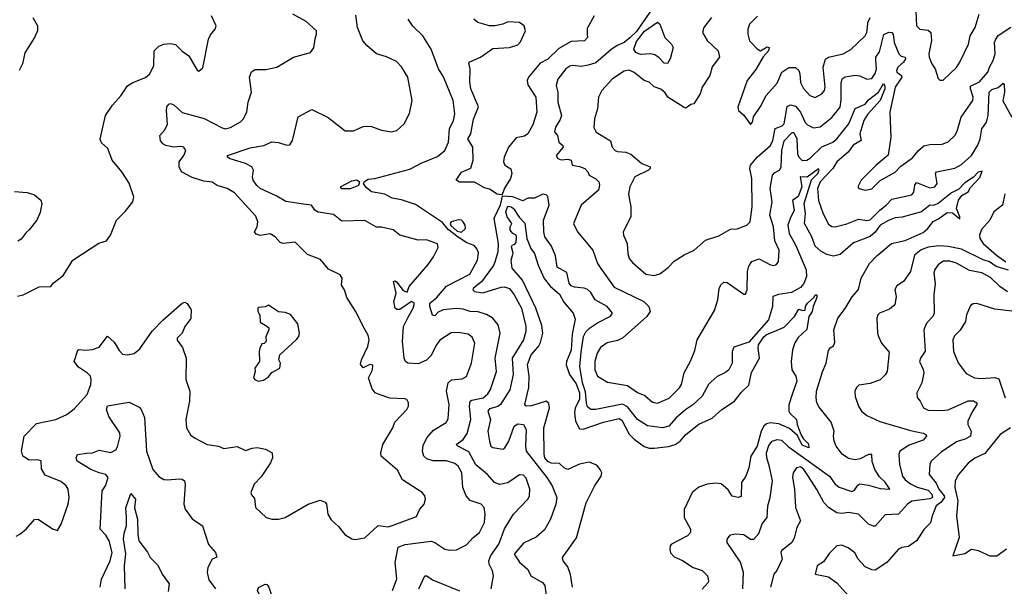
# Model space of a CAD drawing. Extents: x 1552033 to 1694788, y 811965 to 917215.
# Tile 493 of 632: x 1654317 to 1660242, y 870071 to 873482. Entities that reach past the tile are written whole.
import ezdxf

# ---------------------------------------------------------------- set-up
doc = ezdxf.new("R2010")
doc.units = 0

msp = doc.modelspace()

# ---------------------------------------------------------------- linework, layer by layer
at = {"layer": '0CON20XD'}
for points in [[(1658128.1, 873551.9), (1658029.3, 873410.7), (1657988.6, 873371.4), (1657955.6, 873344.4), (1657913.5, 873326.5), (1657875, 873299.5), (1657785, 873222.5), (1657738.5, 873208.5), (1657695, 873200), (1657645, 873205.5), (1657628.3, 873201.7), (1657604.4, 873185), (1657556.2, 873123.8), (1657545.6, 873085), (1657555.4, 873045.4), (1657556, 872985), (1657577.5, 872905), (1657569.7, 872880.3), (1657542.2, 872835), (1657536, 872806), (1657554, 872784), (1657562.5, 872745), (1657585.6, 872725), (1657588.1, 872715), (1657545.7, 872665), (1657555, 872646), (1657575, 872638.8), (1657615, 872641.2), (1657635.6, 872635.6), (1657641.2, 872605), (1657685, 872598.5), (1657718.8, 872585), (1657735.8, 872565.8), (1657743.8, 872545), (1657785, 872524.4), (1657802.2, 872505), (1657805.4, 872484.6), (1657799.4, 872455), (1657695.4, 872364.6), (1657650.8, 872255), (1657674.3, 872205), (1657766.9, 872095), (1657794.1, 872014.1), (1657815, 871983.1), (1657895, 871871.5), (1658073.1, 871785), (1658102.5, 871755), (1658110.8, 871725), (1658090.8, 871695), (1657944.6, 871565.4), (1657915, 871550), (1657853, 871537), (1657811.8, 871508.2), (1657792.3, 871475), (1657778.9, 871425), (1657779.2, 871375), (1657795, 871336.9), (1657855, 871299.2), (1657975, 871279.2), (1658035, 871238.5), (1658079.1, 871219.1), (1658125, 871178.9), (1658155, 871172.7), (1658226.3, 871203.6), (1658287.8, 871265), (1658300, 871285), (1658316.5, 871355), (1658354.1, 871425.9), (1658380.5, 871489.5), (1658394.6, 871555), (1658498.3, 871731.7), (1658518.5, 871795), (1658525.8, 871864.2), (1658536.7, 871885), (1658555, 871901.2), (1658575, 871900), (1658675, 871828.8), (1658685, 871828.8), (1658695.4, 871854.6), (1658697.1, 871965), (1658705, 871998.8), (1658723.1, 872026.9), (1658767.3, 872042.7), (1658835, 872006.7), (1658855, 872001.9), (1658871.7, 872008.3), (1658883, 872027), (1658886.9, 872095), (1658860.9, 872150.9), (1658852.6, 872235), (1658831.1, 872305), (1658845.3, 872384.7), (1658832.6, 872465), (1658847.6, 872545), (1658859.3, 872560.7), (1658891.2, 872578.8), (1658898.9, 872595), (1658904.5, 872695), (1658917.5, 872752.5), (1658965, 872803.1), (1658975, 872802.2), (1658994.1, 872765), (1658998.8, 872675), (1659005, 872653.1), (1659025, 872633.6), (1659055, 872636.2), (1659075, 872648.5), (1659144, 872716), (1659210.8, 872745), (1659234.2, 872765), (1659305.9, 872855), (1659345, 872946.5), (1659405, 872972.4), (1659425, 872998.4), (1659484.6, 873045.4), (1659515, 873097.1), (1659523.7, 873083.7), (1659524, 873065), (1659495.1, 872995), (1659418.8, 872911.2), (1659398.1, 872875), (1659372.6, 872795), (1659380.9, 872755), (1659332.9, 872727.1), (1659302, 872685), (1659277.1, 872662.9), (1659235.3, 872625), (1659209.7, 872585), (1659134.4, 872505), (1659117.7, 872465), (1659123.4, 872393.4), (1659152.3, 872312.3), (1659185, 872250.8), (1659205, 872235.8), (1659225, 872234), (1659295, 872252.7), (1659365, 872281.8), (1659415, 872273.3), (1659435, 872277.5), (1659494, 872336), (1659532.5, 872365), (1659565, 872401.6), (1659685, 872427.8), (1659697.4, 872442.6), (1659703.8, 872486.2), (1659715, 872502.2), (1659795, 872469.2), (1659824.7, 872475.3), (1659839.3, 872495), (1659829.2, 872555), (1659834.8, 872565.2), (1659945, 872588.2), (1659985, 872610), (1660045.4, 872665), (1660082.8, 872727.2), (1660097.5, 872765), (1660106.4, 872825), (1660134.6, 872865), (1660146.1, 872903.9), (1660151.2, 873045), (1660168.3, 873061.7), (1660206, 873074), (1660235, 873098.9), (1660240.7, 873090.7), (1660243.9, 873045), (1660233.7, 872993.7), (1660287.9, 872895)], [(1659708.7, 873575), (1659715, 873443.8), (1659733.8, 873423.8), (1659785, 873417.9), (1659800.4, 873405), (1659805.3, 873355.3), (1659788.5, 873275), (1659791.1, 873255), (1659805.5, 873215.5), (1659825.8, 873185), (1659845, 873127.5), (1659855, 873117.5), (1659875, 873117.5), (1659955, 873194.3), (1659975.5, 873225), (1660026.5, 873335), (1660036.4, 873385), (1660067.3, 873435), (1660092.2, 873515)], [(1654295, 870372.5), (1654318, 870385), (1654355, 870414.2), (1654405.9, 870474.1), (1654427.5, 870475), (1654515, 870416.2), (1654545, 870407.5), (1654565.8, 870444.2), (1654608.6, 870565), (1654614.3, 870605), (1654609.2, 870655), (1654596.2, 870675), (1654565, 870702.5), (1654470.8, 870740.8), (1654448.7, 870778.7), (1654445.6, 870825.6), (1654421.9, 870831.9), (1654375, 870829.4), (1654336, 870855), (1654326.9, 870886.9), (1654344.4, 870975), (1654418.8, 871051.2), (1654535, 871074.2), (1654601.2, 871105), (1654645, 871140), (1654722.9, 871225), (1654745.8, 871285.8), (1654748.1, 871315), (1654742.5, 871335), (1654725, 871354), (1654670.6, 871390.6), (1654644, 871425), (1654667.3, 871492.7), (1654675, 871497.1), (1654712.9, 871492.9), (1654755, 871495.7), (1654795, 871511.4), (1654845, 871576.7), (1654885, 871541.2), (1654915, 871490), (1654935, 871468.8), (1654965, 871464), (1655005, 871472.5), (1655039.4, 871500.6), (1655115, 871605.8), (1655180, 871675), (1655295, 871776.2), (1655310.7, 871780.7), (1655325, 871773.3), (1655348.1, 871735), (1655347, 871683), (1655310, 871635), (1655294, 871595), (1655263.8, 871565), (1655265, 871552.5), (1655297.7, 871507.7), (1655318, 871445), (1655316.1, 871316.1), (1655341.2, 871245), (1655338.5, 871185), (1655317.7, 871075), (1655321.1, 871025), (1655345, 870983.3), (1655370, 870965), (1655445, 870924.3), (1655514.1, 870914.1), (1655545, 870900), (1655625, 870913.3), (1655675, 870888.6), (1655717, 870903), (1655745.6, 870905.6), (1655795.7, 870895.7), (1655836.2, 870875), (1655839.4, 870845), (1655826.4, 870815), (1655769.5, 870730.5), (1655727.5, 870685), (1655708.8, 870635), (1655711.7, 870621.7), (1655729.5, 870599.5), (1655735.9, 870545.9), (1655800, 870485), (1655835.7, 870474.3), (1655875, 870474.3), (1655915, 870484.3), (1656053.6, 870566.4), (1656125, 870590), (1656155, 870578), (1656164, 870565), (1656172, 870505), (1656192.1, 870472.1), (1656235, 870431.2), (1656273.3, 870383.3), (1656315, 870357.5), (1656335, 870353.1), (1656395, 870361.9), (1656475, 870436.9), (1656535, 870430), (1656565, 870439.5), (1656705, 870492.2), (1656725, 870536.2), (1656751.9, 870565), (1656759.2, 870595), (1656754.2, 870615), (1656739.2, 870635), (1656621.2, 870711.2), (1656590.2, 870770.2), (1656492.5, 870855), (1656490.6, 870875), (1656503.1, 870925), (1656562.9, 871025), (1656575, 871058.8), (1656646, 871135), (1656656.7, 871155), (1656656.7, 871175), (1656646.7, 871195), (1656635, 871200), (1656545, 871202.9), (1656480, 871225), (1656456.6, 871236.6), (1656438.8, 871258.8), (1656416.9, 871325), (1656441.1, 871375), (1656442.7, 871402.7), (1656424.7, 871405.3), (1656385, 871386.2), (1656367.7, 871407.7), (1656373.5, 871435), (1656412, 871515), (1656420.8, 871555), (1656413.3, 871583.3), (1656390.5, 871625), (1656337.6, 871727.6), (1656285, 871810), (1656271.4, 871855), (1656253.9, 871883.9), (1656257.8, 871925), (1656245.5, 871945.5), (1656175, 871980.8), (1656127.9, 872037.9), (1656048.4, 872068.4), (1655975, 872143.1), (1655903.6, 872133.6), (1655885, 872141.4), (1655853.9, 872173.9), (1655825, 872193.3), (1655763.4, 872183.4), (1655739.7, 872189.7), (1655730.8, 872205), (1655745.4, 872234.6), (1655749.5, 872265), (1655738.7, 872298.7), (1655608.8, 872438.8), (1655565, 872465.7), (1655505, 872484.5), (1655475, 872503.1), (1655425, 872509.4), (1655355, 872531.1), (1655290.8, 872565), (1655275.8, 872595), (1655277.1, 872625), (1655305.4, 872664.6), (1655317.1, 872695), (1655305, 872714), (1655285, 872718.5), (1655245, 872713.8), (1655196.2, 872725), (1655178, 872735), (1655164.2, 872755), (1655161.2, 872785), (1655191.1, 872818.9), (1655206.8, 872853.2), (1655199.6, 872935), (1655203.2, 872956.8), (1655215, 872974), (1655225, 872978), (1655245, 872970), (1655295, 872922.5), (1655426.6, 872886.6), (1655535, 872830), (1655555, 872825.5), (1655585, 872832.2), (1655645, 872866), (1655664.4, 872885.6), (1655683, 872927), (1655692.5, 872985), (1655712, 873045), (1655699.4, 873135), (1655711.7, 873168.3), (1655735, 873181.2), (1655797.9, 873182.1), (1655865, 873195.7), (1655965, 873255.8), (1656067.5, 873285), (1656087.3, 873312.7), (1656094.3, 873365.7), (1656104.2, 873395), (1656104, 873415), (1656041.1, 873471.1), (1655961.5, 873515)], [(1654303, 871817), (1654337.5, 871825), (1654435, 871873.8), (1654503.6, 871876.4), (1654517.5, 871895), (1654578.3, 871941.7), (1654636.1, 872033.9), (1654793.9, 872136.1), (1654839.3, 872150.7), (1654863.3, 872185), (1654898.8, 872275), (1654952.7, 872327.3), (1654997.5, 872385), (1655003.3, 872415), (1654975, 872497.5), (1654932.5, 872565), (1654874.4, 872635), (1654847, 872707), (1654809.5, 872739.5), (1654802.2, 872762.2), (1654834, 872905), (1654875, 872967.8), (1654925, 873024.2), (1654965, 873082.9), (1654997.4, 873102.6), (1655075, 873134.3), (1655100.8, 873155), (1655124.5, 873205), (1655126.4, 873295), (1655155, 873321.9), (1655185, 873334.3), (1655225, 873338.8), (1655255, 873332.5), (1655295, 873291.9), (1655334.5, 873264.5), (1655385, 873177.5), (1655395, 873172.5), (1655418.3, 873191.7), (1655454.2, 873365), (1655465, 873390), (1655493.3, 873425), (1655498.8, 873445), (1655471.2, 873505)], [(1654396.2, 873495), (1654424.2, 873444.2), (1654424.2, 873415), (1654405.5, 873374.5), (1654347, 873283), (1654333.8, 873215), (1654314.4, 873175.6)], [(1656555, 872807.5), (1656585.7, 872814.3), (1656631.2, 872855), (1656662.7, 872917.3), (1656679.2, 872995), (1656652.5, 873135), (1656615, 873197.8), (1656585, 873230.4), (1656525, 873257.3), (1656464, 873275), (1656405.6, 873325.6), (1656381.2, 873355), (1656350.8, 873435), (1656339.5, 873509.5)], [(1657154.5, 870055), (1657167.5, 870135), (1657161.5, 870165), (1657141.5, 870205), (1657141.2, 870225), (1657153.3, 870256.7), (1657200, 870325), (1657235, 870416.2), (1657287.8, 870505), (1657374.4, 870595), (1657385, 870614), (1657386.9, 870655), (1657365, 870721.4), (1657349.4, 870739.4), (1657325, 870742.9), (1657255, 870694.3), (1657205.6, 870684.4), (1657175, 870695.6), (1657133.1, 870743.1), (1657062.2, 870802.2), (1657020.1, 870880.1), (1656952.9, 870915), (1656944.5, 870925), (1656985.5, 870955), (1657009, 870991), (1657031.9, 871075), (1657024.7, 871155.3), (1657028.5, 871185), (1657037.7, 871192.3), (1657106.7, 871205), (1657135, 871229.1), (1657149.4, 871255), (1657185.8, 871365), (1657177.5, 871445), (1657208.7, 871595), (1657197.3, 871645), (1657164.4, 871685), (1657126.5, 871706.5), (1657076.1, 871723.9), (1657027.5, 871725), (1656985, 871738.5), (1656945, 871742.3), (1656865, 871735.2), (1656835, 871720.9), (1656815, 871699.1), (1656802.2, 871702.2), (1656784.6, 871755), (1656785, 871775.6), (1656825, 871806.7), (1656885, 871877.6), (1657025, 871950.4), (1657071.6, 872035), (1657077.7, 872077.7), (1657070.5, 872100.5), (1657052.8, 872122.8), (1657007.6, 872137.6), (1656955, 872172.9), (1656895, 872219.6), (1656860.9, 872260.9), (1656699.4, 872369.4), (1656615, 872397.1), (1656557.8, 872407.8), (1656515, 872430.6), (1656435, 872445.4), (1656401.5, 872471.5), (1656386, 872495), (1656391.7, 872508.3), (1656415, 872522.5), (1656455, 872525.7), (1656665, 872582.5), (1656732.4, 872617.6), (1656832.1, 872657.9), (1656876.3, 872693.7), (1656897.3, 872745), (1656903.9, 872825), (1656926.7, 872875), (1656935.4, 872915), (1656925.5, 872995), (1656867.1, 873137.1), (1656837.7, 873185), (1656792.9, 873305), (1656742.5, 873385), (1656682.2, 873442.2), (1656654.5, 873485)], [(1657215, 872426.9), (1657191.2, 872431.2), (1657145, 872462), (1657115, 872469.4), (1657054.3, 872504.3), (1656964.4, 872504.4), (1656943.3, 872515), (1656975, 872563.9), (1657031.9, 872588.1), (1657046.2, 872635), (1657043.2, 872715), (1657014, 872765), (1657032.1, 872795), (1657048, 872882), (1657077.8, 872957.8), (1657032.2, 873065), (1657025.4, 873105), (1657027.7, 873185), (1657020.1, 873219.9), (1657025, 873227.5), (1657089.2, 873255), (1657165, 873308.5), (1657265, 873314.5), (1657315, 873329.6), (1657331.3, 873348.7), (1657360.9, 873415), (1657352.5, 873445), (1657325, 873463.8), (1657255, 873468.1), (1657223.8, 873455), (1657175.6, 873444.4), (1657145, 873444.9), (1657075, 873465.5), (1657050.6, 873485)], [(1657774, 873505), (1657731.2, 873428.8), (1657732.5, 873395), (1657733.3, 873375), (1657715.2, 873354.8), (1657635, 873350), (1657562.1, 873307.9), (1657495, 873244.6), (1657449.9, 873220.1), (1657378.1, 873135), (1657371.7, 873115), (1657375, 873089.5), (1657422.9, 873015), (1657428.2, 872925), (1657405, 872848.9), (1657375.2, 872794.8), (1657355, 872780.8), (1657305, 872769.7), (1657258.5, 872715), (1657233.4, 872655), (1657229.4, 872625), (1657236.1, 872605), (1657273.6, 872583.6), (1657279, 872555), (1657271, 872525), (1657235, 872467.5), (1657221.3, 872428.7), (1657215, 872426.9)], [(1658480.6, 873495), (1658433.3, 873435), (1658425.5, 873405), (1658455, 873355.8), (1658520, 873295), (1658529.5, 873255), (1658485, 873197.1), (1658470.7, 873145), (1658424.3, 873075), (1658411.4, 873035), (1658375, 872974.3), (1658355, 872970.6), (1658325, 872949.4), (1658315, 872952.5), (1658217.5, 873015), (1658201.7, 873041.7), (1658175, 873064), (1658135, 873078), (1658106.2, 873106.2), (1658075, 873115.5), (1658015, 873163.4), (1657985, 873177.6), (1657955, 873171.5), (1657885, 873125.8), (1657820.3, 873055), (1657799.6, 873015), (1657794.7, 872945.3), (1657775.4, 872885), (1657772.7, 872832.7), (1657785.6, 872805), (1657872, 872752), (1657882.2, 872715), (1657900, 872695), (1657915, 872688.1), (1657965, 872684.4), (1657995, 872671.9), (1658061.4, 872615), (1658112, 872595), (1658111.4, 872585), (1658100.6, 872575), (1658018.2, 872535), (1657988.5, 872475), (1657981.5, 872431.5), (1657994.6, 872355), (1657994.5, 872295), (1657948.1, 872205), (1657950.6, 872185), (1657972.2, 872135), (1657976.2, 872075), (1657985.5, 872045), (1658005, 872020), (1658085, 871950), (1658135, 871941.5), (1658168.9, 871951.1), (1658220.2, 871989.8), (1658255, 872027.1), (1658315, 872065.7), (1658376.6, 872093.4), (1658445, 872154.4), (1658525, 872180), (1658595, 872220.5), (1658635, 872223.3), (1658693.3, 872245), (1658712.9, 872265), (1658725.9, 872355), (1658722.7, 872525), (1658711.8, 872585), (1658715.4, 872605), (1658755, 872653.8), (1658835.9, 872725), (1658849, 872755), (1658863.8, 872826.2), (1658905, 872842.5), (1658918.6, 872855), (1658935, 872958.6), (1658955, 872969.6), (1658985, 872961.2), (1659015, 872924.6), (1659045, 872861.9), (1659057.7, 872847.7), (1659095, 872831.5), (1659135, 872837.3), (1659205, 872892.1), (1659254.7, 872955), (1659261.6, 872998.4), (1659259.9, 873100.1), (1659266.2, 873125), (1659285, 873138), (1659345, 873148.2), (1659373.4, 873143.4), (1659415, 873123.6), (1659445, 873128.2), (1659465, 873156.9), (1659473, 873185), (1659469, 873239), (1659468.9, 873255), (1659492.2, 873287.8), (1659517, 873393), (1659547, 873407), (1659564.8, 873404.8), (1659573.3, 873395), (1659579.8, 873345), (1659607.8, 873275), (1659622.1, 873262.1), (1659645.9, 873255.9), (1659647.1, 873245), (1659635.1, 873224.9), (1659602.2, 873195), (1659593.3, 873175), (1659595.6, 873165), (1659624.5, 873145), (1659625.3, 873135), (1659584.7, 873075), (1659552.7, 872925), (1659560, 872775), (1659544.4, 872665.6), (1659472, 872605), (1659382, 872515), (1659360, 872475), (1659366.4, 872466.4), (1659405, 872455.8), (1659445, 872464.4), (1659496, 872514), (1659585, 872564.4), (1659619.8, 872600.2), (1659689.8, 872650.2), (1659725.7, 872695), (1659758.2, 872721.8), (1659795, 872730.9), (1659868.2, 872731.8), (1659905, 872746.9), (1659945, 872784.2), (1659958.8, 872811.2), (1659983.2, 872895), (1660053.8, 872995), (1660055.9, 873015), (1660038.4, 873065), (1660039.1, 873080.9), (1660093.3, 873106.7), (1660144, 873165), (1660153.4, 873196.6), (1660176.2, 873235), (1660186.8, 873275), (1660182.7, 873345), (1660189.2, 873360.8), (1660205, 873387.1), (1660282.6, 873437.4)], [(1658757.1, 873502.9), (1658709.2, 873455), (1658699.2, 873425), (1658698.6, 873395), (1658708.6, 873355), (1658755.4, 873305.4), (1658775, 873294.3), (1658815, 873317.8), (1658826.7, 873315), (1658823.3, 873295), (1658791.7, 873258.3), (1658747.5, 873182.5), (1658694.3, 873115), (1658638.8, 872955), (1658643.3, 872935), (1658675.9, 872905.9), (1658715, 872850), (1658727.5, 872865), (1658733.9, 872896.1), (1658775, 872958.8), (1658808.6, 873025), (1658875, 873100), (1658904.6, 873165), (1658945, 873192.9), (1658985, 873193.9), (1659005, 873175.5), (1659012.8, 873155), (1659015, 873104.2), (1659035, 873067.5), (1659071.2, 873025), (1659105, 873013.1), (1659145, 873034.4), (1659159.5, 873055), (1659164.5, 873075), (1659153.1, 873195), (1659165.8, 873244.2), (1659185, 873256.9), (1659273.6, 873276.4), (1659318.7, 873301.3), (1659405, 873384.3), (1659415.8, 873404.2), (1659418.3, 873435), (1659420.5, 873465), (1659435, 873495.5)], [(1658215, 873218.6), (1658195, 873220.5), (1658163.7, 873253.7), (1658139.4, 873269.4), (1658115, 873275.8), (1658052.4, 873272.4), (1658024.7, 873284.7), (1658012.1, 873305), (1658028.8, 873351.2), (1658077.6, 873412.4), (1658155, 873466), (1658170, 873455), (1658199.2, 873375), (1658238.8, 873335), (1658250, 873315), (1658230.8, 873245), (1658215, 873218.6)], [(1656560, 870045), (1656586.6, 870116.6), (1656577.3, 870215), (1656595, 870307.5), (1656637.3, 870322.7), (1656792.6, 870342.6), (1656815, 870334.5), (1656875, 870294.7), (1656905, 870287.8), (1656945, 870290.8), (1657005, 870321.5), (1657046.1, 870365), (1657084.6, 870395), (1657114, 870455), (1657118.5, 870505), (1657112.2, 870545), (1657095, 870565.5), (1657028.3, 870588.3), (1657004.3, 870615), (1656984.4, 870665), (1656978.2, 870755), (1656955.5, 870795), (1656935, 870809.6), (1656885.7, 870825.7), (1656805, 870825.4), (1656768.2, 870838.2), (1656749.4, 870855), (1656740.4, 870885), (1656745, 870918), (1656766.4, 870965), (1656808.3, 871011.7), (1656883.1, 871056.9), (1656895, 871080), (1656901.1, 871165), (1656885.8, 871245), (1656894.8, 871295.2), (1656915, 871312.9), (1656979.6, 871320.4), (1657005.5, 871334.5), (1657036.2, 871415), (1657055.5, 871535), (1657040.4, 871570.4), (1657015, 871587.8), (1656955, 871598.8), (1656912.7, 871597.3), (1656845, 871552.2), (1656824.4, 871525), (1656791.7, 871458.3), (1656765, 871432.5), (1656715, 871410), (1656653.3, 871415), (1656639.2, 871425), (1656630, 871445), (1656620, 871545), (1656627.3, 871635), (1656655, 871691.5), (1656684.5, 871745), (1656692, 871775), (1656675, 871786), (1656605, 871737.3), (1656586.6, 871736.6), (1656575.8, 871745), (1656568.9, 871785), (1656583.3, 871835), (1656567.5, 871905), (1656575, 871910), (1656585, 871903.8), (1656625, 871852), (1656648, 871842), (1656661.2, 871875), (1656775, 872008.9), (1656806.8, 872055), (1656835, 872110), (1656832, 872132), (1656765, 872156.2), (1656715, 872154.3), (1656605, 872184), (1656565, 872215.7), (1656495, 872233.1), (1656465, 872233.1), (1656393.1, 872273.1), (1656255, 872267.9), (1656205, 872308), (1656113.9, 872323.9), (1656094, 872335), (1656073.3, 872365), (1656025, 872371.6), (1655917.8, 872387.8), (1655865, 872419.6), (1655765, 872465.5), (1655743.5, 872483.5), (1655721.1, 872515), (1655717.5, 872535), (1655724.4, 872575), (1655714.3, 872595), (1655675.9, 872615.9), (1655583.1, 872643.1), (1655567.5, 872655), (1655567.5, 872665), (1655705, 872710.8), (1655786.5, 872723.5), (1655835, 872746.7), (1655875, 872741.5), (1655925, 872725.5), (1655942.5, 872727.5), (1655958.5, 872755), (1655993.3, 872896.7), (1656075, 872941.4), (1656173.2, 872893.2), (1656275, 872812), (1656325, 872812.5), (1656385, 872839.2), (1656405, 872840.8), (1656435, 872838), (1656495, 872815.8), (1656555, 872807.5)], [(1658668.7, 870055), (1658673.1, 870155), (1658655, 870216.2), (1658574, 870335), (1658574.2, 870355), (1658595, 870380), (1658625, 870387.5), (1658675, 870382), (1658715, 870354.4), (1658735, 870354.4), (1658765, 870388.8), (1658785, 870446.7), (1658815.5, 870485), (1658820, 870555), (1658833.1, 870605), (1658846.9, 870705), (1658830.1, 870790.1), (1658812.5, 870845), (1658811.6, 870875), (1658825, 870918.6), (1658845, 870945.6), (1658875, 870955.5), (1658901.7, 870951.7), (1658941.8, 870911.8), (1659190.3, 870735), (1659225.2, 870685.2), (1659248.3, 870668.3), (1659325, 870642.2), (1659340.5, 870649.5), (1659360.6, 870679.4), (1659372.6, 870687.4), (1659425, 870680), (1659495, 870660.6), (1659553.3, 870656.7), (1659525, 870698.5), (1659490.4, 870730.4), (1659463.6, 870775), (1659447.3, 870822.7), (1659446, 870865), (1659425, 870863.9), (1659375, 870838.4), (1659345, 870831.4), (1659305, 870840), (1659266.6, 870866.6), (1659230.9, 870915), (1659218.5, 870945), (1659214.5, 870975), (1659218.9, 871005), (1659199.6, 871059.6), (1659129, 871149), (1659115.2, 871175.2), (1659109.7, 871205), (1659112.5, 871245), (1659147.8, 871362.2), (1659170.5, 871415), (1659185, 871490), (1659193.6, 871506.4), (1659215, 871517.5), (1659222.3, 871537.7), (1659217.1, 871615), (1659240.4, 871685), (1659285, 871744), (1659326.1, 871813.9), (1659365, 871858.1), (1659381.4, 871925), (1659432, 872015), (1659475, 872060.5), (1659564.6, 872135), (1659645, 872152.5), (1659755, 872200.7), (1659782.6, 872225), (1659813.4, 872266.6), (1659847.1, 872282.9), (1659898.6, 872321.4), (1659929.8, 872319.8), (1659975, 872282.5), (1659975.6, 872295), (1659954.5, 872345), (1659966.2, 872395), (1659986.4, 872423.6), (1660025.4, 872445), (1660039.5, 872470.5), (1660095, 872531.5), (1660110, 872570), (1660085, 872563.5), (1660056.8, 872533.2), (1660005, 872500), (1659969.5, 872460.5), (1659925, 872440.3), (1659845, 872375.9), (1659815, 872364.1), (1659795, 872364.6), (1659744.4, 872325), (1659627.3, 872292.7), (1659585, 872289.2), (1659545, 872273.8), (1659495, 872244.1), (1659465, 872202.5), (1659435, 872177.1), (1659335, 872138.5), (1659255, 872067.7), (1659215, 872057.3), (1659175, 872067.3), (1659139, 872089), (1659105, 872119.2), (1659084.3, 872174.3), (1659040.4, 872255), (1659045.1, 872314.9), (1659037.8, 872375), (1659082.4, 872517.6), (1659121, 872555), (1659128.9, 872575), (1659125, 872582.9), (1659056.9, 872533.1), (1659014.1, 872535.9), (1659023.6, 872475), (1659002.8, 872417.2), (1658967.4, 872392.6), (1658977, 872335), (1658954, 872285), (1658939, 872245), (1658948.4, 872195), (1658986, 872126), (1659050.8, 871975), (1659051.6, 871935), (1659036.5, 871893.5), (1659015, 871870), (1658961.3, 871838.7), (1658883.3, 871826.7), (1658850, 871815), (1658846.9, 871755), (1658824.1, 871675), (1658705, 871541.5), (1658615, 871510), (1658605.3, 871484.7), (1658605.3, 871414.7), (1658584.4, 871375), (1658565, 871357.8), (1658515, 871334.5), (1658477.6, 871302.4), (1658461.8, 871285), (1658424.6, 871215), (1658367.5, 871162.5), (1658325, 871135.3), (1658267.7, 871085), (1658224.3, 871035), (1658185, 871025.4), (1658095, 871036.7), (1658035, 871074.6), (1657975, 871150.8), (1657945, 871167.8), (1657785, 871134.7), (1657755, 871136.2), (1657735, 871151.9), (1657727.5, 871175), (1657722.6, 871242.6), (1657704.4, 871295), (1657688, 871395), (1657695, 871481.2), (1657711, 871575), (1657725, 871602.3), (1657745.5, 871624.5), (1657795, 871657.9), (1657873.4, 871696.6), (1657884.4, 871715), (1657853.1, 871755), (1657781.1, 871795), (1657755, 871838.6), (1657735, 871857.5), (1657715, 871866.2), (1657655, 871871.8), (1657635, 871879.6), (1657622.8, 871895), (1657609.1, 871959.1), (1657552.5, 871992.5), (1657540.6, 872060.6), (1657517.4, 872117.4), (1657477.8, 872175), (1657470.8, 872205), (1657469.5, 872275), (1657504.1, 872365), (1657495, 872417.1), (1657485, 872427.8), (1657465, 872431.8), (1657415, 872406.9), (1657375, 872406.9), (1657345, 872391.1), (1657285.4, 872415.4), (1657220.6, 872419.4), (1657208.8, 872365), (1657169.5, 872285), (1657195.9, 872135), (1657193.7, 872085), (1657177.1, 872022.9), (1657168, 872002), (1657096.3, 871903.7), (1657047.5, 871865), (1657043.3, 871855), (1657055, 871844.6), (1657105, 871836.8), (1657215, 871871.8), (1657235, 871872.7), (1657265, 871862.9), (1657291.9, 871825), (1657337.5, 871745), (1657362.9, 871637.1), (1657362.9, 871605), (1657348, 871555), (1657280, 871445), (1657286.3, 871345), (1657266, 871254), (1657210.4, 871165), (1657195, 871154.3), (1657145, 871138.5), (1657134.3, 871125), (1657150.8, 871075), (1657134.5, 871005), (1657144.5, 870945), (1657153.3, 870915), (1657165, 870906), (1657225, 870897.5), (1657237.1, 870905), (1657260, 870945), (1657293.5, 871035), (1657315, 871048.2), (1657348, 871045), (1657364.6, 871014.6), (1657361.6, 870915), (1657365.9, 870885), (1657488.5, 870725), (1657521.8, 870675), (1657549.5, 870605), (1657544.3, 870565), (1657510.5, 870475), (1657475, 870411.1), (1657425, 870367.1), (1657348.7, 870331.3), (1657293.3, 870265), (1657325, 870216.9), (1657373.1, 870175), (1657395, 870131.2), (1657464.2, 870095), (1657477.9, 870075), (1657496.4, 869925)], [(1656255, 872462.5), (1656247.5, 872475), (1656315, 872512.5), (1656345, 872517.5), (1656362.5, 872505), (1656355.8, 872484.2), (1656305, 872463.8), (1656255, 872462.5)], [(1654285, 872446.9), (1654361.3, 872441.3), (1654406.6, 872426.6), (1654443.8, 872395), (1654450, 872375), (1654440, 872320), (1654419.2, 872275), (1654375, 872216.2), (1654355, 872201.2), (1654325, 872161.2), (1654305, 872148)], [(1660246.4, 872433.6), (1660232.5, 872365), (1660179.4, 872325), (1660155, 872274.2), (1660105, 872218.6), (1660092.5, 872185), (1660094.5, 872165), (1660114.6, 872135), (1660194.6, 872064.6), (1660252.2, 872025)], [(1657644.7, 870065), (1657632.7, 870142.7), (1657615, 870188.8), (1657587.5, 870225), (1657584.3, 870245), (1657667.6, 870362.4), (1657718.9, 870545), (1657726.7, 870573.3), (1657776.2, 870673.8), (1657815.7, 870735), (1657819.4, 870755), (1657811.1, 870775), (1657789.5, 870799.5), (1657745, 870818.7), (1657685, 870807.2), (1657615, 870774.7), (1657595, 870782.2), (1657565, 870810.2), (1657515, 870813.2), (1657495, 870823.3), (1657477.9, 870845), (1657472.6, 870867.4), (1657471.1, 871025), (1657504.5, 871144.5), (1657502, 871172), (1657485, 871185.5), (1657397.8, 871157.8), (1657365.5, 871155.5), (1657356.9, 871165), (1657382, 871268), (1657382.9, 871335), (1657373.7, 871406.3), (1657394.9, 871465.1), (1657438.9, 871515), (1657450.8, 871539.2), (1657465.6, 871595), (1657460.2, 871640.2), (1657422.5, 871745), (1657343.5, 871913.5), (1657281.5, 871985), (1657275.3, 872035), (1657286.8, 872076.8), (1657276.4, 872113.6), (1657283.6, 872126.4), (1657295, 872128), (1657305, 872140), (1657307.4, 872175), (1657304.3, 872185), (1657284.1, 872194.1), (1657269.6, 872215), (1657269.6, 872235), (1657279.5, 872255), (1657251.3, 872295), (1657241.9, 872325), (1657255, 872358.4), (1657275, 872355.2), (1657288.5, 872345), (1657322, 872292), (1657357, 872257), (1657369.1, 872165), (1657393.2, 872105), (1657414.6, 872075), (1657436.7, 872005), (1657474.3, 871924.3), (1657511.5, 871875), (1657565, 871830.4), (1657591.6, 871781.6), (1657647.5, 871715), (1657660.3, 871679.7), (1657642.1, 871587.9), (1657635, 871492.5), (1657607.2, 871425), (1657605.7, 871405), (1657625.9, 871345), (1657665, 871289.8), (1657686.9, 871235), (1657685.4, 871195), (1657660.8, 871145), (1657655.7, 871115), (1657661.4, 871065), (1657685, 871018.1), (1657707.4, 871017.4), (1657830.1, 871059.9), (1657925, 871081.2), (1657940.3, 871070.3), (1657985, 870986.9), (1658015, 870956), (1658075, 870912.7), (1658105, 870903.4), (1658135, 870903.3), (1658222.3, 870912.3), (1658262.2, 870925), (1658292.7, 870945), (1658326.2, 870985), (1658405, 871047.1), (1658485, 871083.5), (1658543.1, 871135), (1658619.5, 871185), (1658660.5, 871239.5), (1658705, 871281.8), (1658722, 871358), (1658768.5, 871445), (1658760.8, 871505), (1658763.8, 871525), (1658795, 871573), (1658809.3, 871585), (1658918.5, 871631.5), (1658978.9, 871695), (1659005, 871740), (1659030.7, 871730.7), (1659045, 871733.3), (1659046.7, 871755), (1659058.8, 871775), (1659098.5, 871811.5), (1659105, 871826), (1659115, 871826.2), (1659115, 871810), (1659091.4, 871755), (1659086.5, 871725), (1659065.7, 871695), (1659055, 871617.5), (1659001.3, 871568.7), (1658982.6, 871537.4), (1658968.1, 871495), (1658960, 871425), (1658963.1, 871375), (1658988.6, 871335), (1658994.4, 871305), (1658965.6, 871225.6), (1658946.2, 871163.8), (1658946.2, 871125), (1658952.2, 871112.3), (1658991.4, 871075), (1658995.8, 871045), (1659020.4, 870980.4), (1659031.1, 870961.1), (1659065, 870928.5), (1659066, 870905), (1659025, 870921.5), (1658998.2, 870978.2), (1658950, 871020), (1658885, 871050), (1658835, 871055.2), (1658811.1, 871048.9), (1658794.3, 871035.7), (1658778.3, 871005), (1658754.2, 870915), (1658717, 870855), (1658705.4, 870785), (1658686.7, 870735), (1658660.5, 870695), (1658659.2, 870610.8), (1658640, 870605), (1658605, 870613.9), (1658581.5, 870651.5), (1658538.3, 870688.3), (1658505, 870692.6), (1658455, 870686.7), (1658405, 870666.9), (1658364.5, 870635.5), (1658315, 870532.5), (1658316.2, 870486.2), (1658353.3, 870415), (1658354.4, 870395), (1658335, 870374.6), (1658240, 870325), (1658231.5, 870315), (1658228.7, 870295), (1658233.2, 870273.2), (1658255, 870249.5), (1658305.8, 870225.8), (1658370, 870185), (1658425, 870166.9), (1658455.8, 870135), (1658463.3, 870105), (1658460, 870095), (1658425, 870053.6)], [(1656975, 872201.9), (1656999.4, 872225), (1656998.5, 872245), (1656985, 872265.7), (1656975, 872274.4), (1656956.4, 872276.4), (1656912.9, 872265), (1656907.8, 872255), (1656912.1, 872242.1), (1656949.6, 872209.6), (1656975, 872201.9)], [(1660266.8, 871973.2), (1660192.9, 871995), (1660153.3, 872023.3), (1660115, 872035.2), (1659985, 872100.7), (1659905, 872115.8), (1659849.3, 872120.7), (1659785, 872112.8), (1659743.1, 872096.9), (1659702.2, 872065), (1659677.1, 871965), (1659635, 871906.7), (1659595, 871880), (1659582.7, 871857.3), (1659591.9, 871815), (1659584, 871765), (1659551.1, 871738.9), (1659492, 871715), (1659481.9, 871705), (1659475.6, 871685), (1659479.4, 871595), (1659485.5, 871575), (1659504, 871534), (1659549.7, 871479.7), (1659538.1, 871365), (1659525.9, 871344.1), (1659495, 871314.5), (1659435, 871291.5), (1659367.4, 871282.6), (1659352, 871268), (1659343.1, 871245), (1659344.4, 871214.4), (1659364.4, 871154.4), (1659384, 871125), (1659415, 871099.2), (1659492.8, 871062.8), (1659678.4, 871008.4)], [(1659844.3, 872005.7), (1659825, 871977.1), (1659819.1, 871955), (1659825.9, 871894.1), (1659819.3, 871825), (1659820.8, 871715), (1659812.7, 871695), (1659774.5, 871655), (1659759.1, 871615), (1659765.7, 871485.7), (1659738.6, 871445), (1659733.1, 871425), (1659755, 871376.7), (1659758.1, 871355), (1659745.8, 871295.8), (1659716.9, 871235), (1659717.1, 871207.1), (1659735.8, 871185), (1659756, 871145), (1659785, 871131.5), (1659865, 871128.8), (1659905, 871134.1), (1660025, 871188.4), (1660057.6, 871187.6), (1660076.9, 871175), (1660076.5, 871165), (1660048.2, 871121.8), (1660022.3, 871065), (1660023.6, 871045), (1660043.3, 871005), (1660038.9, 870975), (1660011.9, 870958.1), (1659955, 870940), (1659862.5, 870877.5), (1659802.5, 870825), (1659794.3, 870805), (1659790.9, 870745), (1659832.5, 870692.5), (1659849, 870655), (1659881, 870615), (1659881.9, 870605), (1659861.8, 870578.2), (1659832.2, 870555), (1659807.8, 870495), (1659797.7, 870452.3), (1659760, 870415), (1659715, 870344.3), (1659665, 870311.4), (1659625, 870304.2), (1659605, 870294.3), (1659535, 870214.3), (1659465, 870168.9), (1659445, 870169.4), (1659405, 870188.1), (1659362.5, 870235), (1659342.7, 870272.7), (1659302.6, 870302.6), (1659265, 870319.4), (1659235, 870314.4), (1659189.8, 870270.2), (1659155, 870218), (1659116.7, 870195), (1659104.3, 870144.3), (1659185, 870128.8), (1659235, 870092), (1659305, 870014)], [(1660262.6, 871842.6), (1660214.8, 871874.8), (1660159.4, 871929.4), (1660107, 871957), (1660032.4, 871972.4), (1659955.2, 872015.2), (1659915, 872027.9), (1659875, 872027.1), (1659844.3, 872005.7)], [(1655755, 871306.7), (1655785, 871312.5), (1655815, 871332.5), (1655835, 871357.5), (1655882.5, 871385), (1655886.7, 871415), (1655877.5, 871435), (1655882.5, 871465), (1655983, 871557), (1655995.9, 871574.1), (1656001.2, 871595), (1655990.7, 871650.7), (1655946.4, 871706.4), (1655915, 871720), (1655875, 871722.5), (1655815, 871762.5), (1655795, 871752.5), (1655755, 871750), (1655750, 871745), (1655750, 871725), (1655763, 871703), (1655765, 871660), (1655805, 871637.5), (1655816.2, 871626.2), (1655816.7, 871615), (1655798.3, 871571.7), (1655800, 871545), (1655788.3, 871531.7), (1655775, 871530), (1655762.5, 871505), (1655757.5, 871485), (1655760, 871425), (1655731.2, 871385), (1655733.3, 871365), (1655723.3, 871325), (1655735, 871313.3), (1655755, 871306.7)], [(1660305.8, 871725.8), (1660185, 871739.2), (1660076.4, 871773.6), (1660055, 871771.2), (1660038.3, 871761.7), (1660015.7, 871705), (1660008.6, 871665), (1659977.2, 871612.8), (1659942, 871578), (1659932.2, 871555), (1659937.5, 871485), (1659965.7, 871415.7), (1660012, 871352), (1660063.3, 871325), (1660101.7, 871321.7), (1660185, 871328.7), (1660209.6, 871319.6), (1660246.9, 871205)], [(1654802.2, 870065), (1654809.5, 870115), (1654862.3, 870225), (1654874.5, 870275), (1654854.6, 870345), (1654835, 870378.1), (1654801.2, 870415), (1654812.5, 870645), (1654833.9, 870676.1), (1654848.9, 870725), (1654834.7, 870744.7), (1654795, 870753.6), (1654745.6, 870775), (1654662.2, 870825), (1654656.4, 870845), (1654665.4, 870864.6), (1654718.3, 870871.7), (1654755, 870874.5), (1654795, 870891.5), (1654865, 870875.5), (1654895, 870893.3), (1654905, 870910), (1654920.8, 870975), (1654919.5, 870995), (1654852.6, 871092.6), (1654838.7, 871135), (1654845, 871156.9), (1654975, 871178.8), (1655035, 871150), (1655048.8, 871135), (1655067.4, 871087.4), (1655080.5, 870885), (1655117.5, 870775), (1655155, 870732.5), (1655185, 870714.4), (1655205, 870711.1), (1655278.9, 870718.9), (1655295.5, 870715.5), (1655308, 870705), (1655312.9, 870682.9), (1655304.5, 870565), (1655312.2, 870535), (1655355, 870476.7), (1655417.5, 870435), (1655452.4, 870322.4), (1655481.4, 870291.4), (1655495.8, 870275), (1655502.5, 870247.5), (1655475, 870234), (1655450, 870185), (1655444.5, 870155), (1655455, 870110), (1655495, 870055.7)], [(1659678.4, 871008.4), (1659753.8, 870993.8), (1659770, 870985), (1659774.3, 870975), (1659755, 870950.8), (1659669.3, 870920.7), (1659614.6, 870885), (1659606.9, 870865), (1659611.3, 870805), (1659629.7, 870735), (1659645, 870711.2), (1659677.3, 870687.3), (1659718.4, 870668.4), (1659785, 870650.5), (1659805.8, 870625), (1659810, 870605), (1659795, 870597.6), (1659685, 870583.2), (1659659.1, 870565), (1659606, 870505), (1659525, 870501.9), (1659465, 870434), (1659455, 870432.5), (1659425, 870445.6), (1659365, 870506.2), (1659305, 870514.7), (1659265, 870509.7), (1659235, 870513.8), (1659184.6, 870545), (1659156, 870575), (1659115, 870654.4), (1659065, 870732.9), (1659036.1, 870775), (1659015, 870789.3), (1658991.9, 870785), (1658971.1, 870755), (1658968.5, 870725), (1658980.4, 870655), (1658985.5, 870545), (1659015.5, 870465), (1658994.5, 870425), (1658978.8, 870361.2), (1658964.4, 870335), (1658901.5, 870285), (1658897.5, 870275), (1658905.4, 870235), (1658872.8, 870167.2), (1658854.6, 870145), (1658835.4, 870065)], [(1660280, 871025), (1660218.2, 870985), (1660125, 870869.5), (1660065, 870841.9), (1660025, 870813.1), (1659966.9, 870743.1), (1659947.3, 870705), (1659944.7, 870665), (1659962.8, 870585), (1659954.5, 870495), (1659970.6, 870365), (1659933.3, 870255), (1660005, 870268), (1660045, 870293.8), (1660085.9, 870285.9), (1660155, 870254), (1660197.5, 870255), (1660255, 870296)], [(1654951.4, 870055), (1654947.4, 870195), (1654956.6, 870266.6), (1654941.5, 870355), (1654945, 870391.2), (1654960, 870435), (1654960.5, 870485), (1654955, 870542.5), (1654985, 870630), (1655014.2, 870595), (1655007.3, 870542.7), (1655026.9, 870475), (1655027.1, 870385), (1655034.6, 870345), (1655086, 870276), (1655101.4, 870245), (1655148, 870198), (1655174.7, 870144.7), (1655216.8, 870085), (1655210.3, 870039.8)], [(1656718.2, 870055), (1656755, 870133.8), (1656766.7, 870135), (1656800.8, 870110.8), (1656963.4, 870043.4)], [(1655825, 869954), (1655805, 869961.9), (1655771.8, 869995), (1655747.5, 870045), (1655755, 870063.3), (1655795, 870083.3), (1655805, 870082.5), (1655815.9, 870065.9), (1655836.2, 870005), (1655825, 869954)]]:
    msp.add_lwpolyline(points, dxfattribs=at)

doc.saveas('drawing.dxf')
